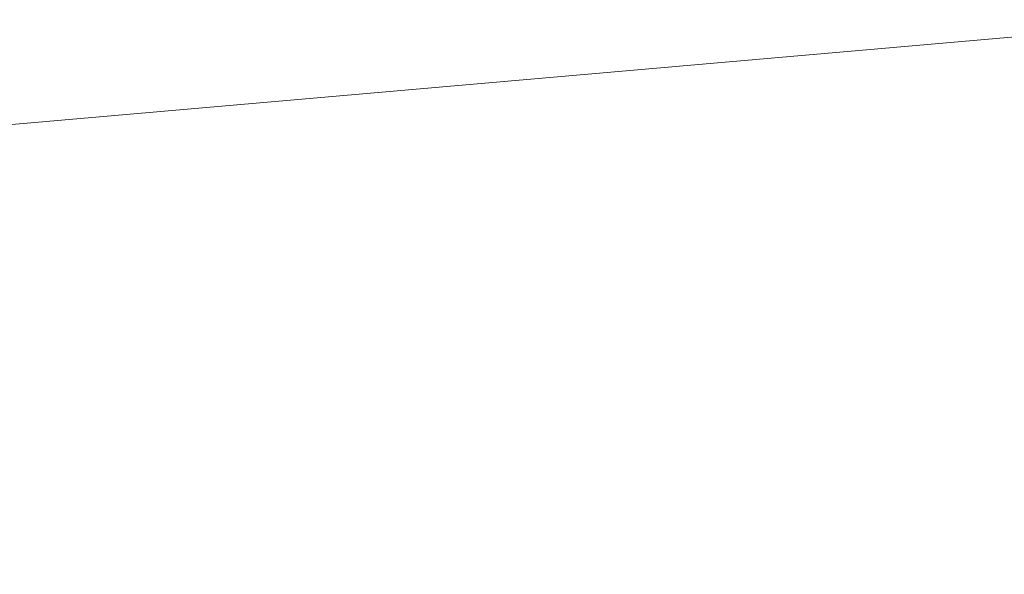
# Model space of a CAD drawing. Header units: millimetres. Extents: x -526411 to -400573, y 47353 to 130199.
# Tile 418 of 543: x -471426 to -471287, y 116269 to 116347. Entities that reach past the tile are written whole.
import ezdxf

# ---------------------------------------------------------------- set-up
doc = ezdxf.new("R2010")
doc.units = ezdxf.units.MM
doc.layers.add('75_--', color=7, linetype='Continuous', lineweight=18)
doc.layers.add('m-pg-03_AI_dwg', color=8, linetype='Continuous', lineweight=18)

# ---------------------------------------------------------------- blocks, each defined once
blk = doc.blocks.new('m-pg-03_AI_dwg_block 5267-644235-3e Verdieping - Percelen telling LI')
at = {"layer": '75_--', "color": 213, "lineweight": 13, "flags": 128}
blk.add_lwpolyline([(-244.5892, 1390.0802), (-252.4246, 1389.3952), (-260.0217, 1387.36), (-267.1501, 1384.0363), (-273.5931, 1379.5257), (-279.1549, 1373.9644), (-283.6666, 1367.5219), (-286.9909, 1360.3938), (-289.027, 1352.7969), (-289.7129, 1344.9617)], dxfattribs=at)
blk = doc.blocks.new('m-pg-03_AI_dwg_block 5245-644301-3e Verdieping - Percelen telling LI')
blk.add_blockref('m-pg-03_AI_dwg_block 5267-644235-3e Verdieping - Percelen telling LI', (0, 0))
blk = doc.blocks.new('m-pg-03_AI_dwg-638970-3e Verdieping - Percelen telling LI')
blk.add_blockref('m-pg-03_AI_dwg_block 5245-644301-3e Verdieping - Percelen telling LI', (0, 0))

msp = doc.modelspace()

# ---------------------------------------------------------------- block references
at = {"layer": 'm-pg-03_AI_dwg', "color": 133, "xscale": 22.2068924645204, "yscale": 22.2068924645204, "zscale": 22.2068924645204}
msp.add_blockref('m-pg-03_AI_dwg-638970-3e Verdieping - Percelen telling LI', (-465826.52, 85478.03), dxfattribs=at)

doc.saveas('drawing.dxf')
